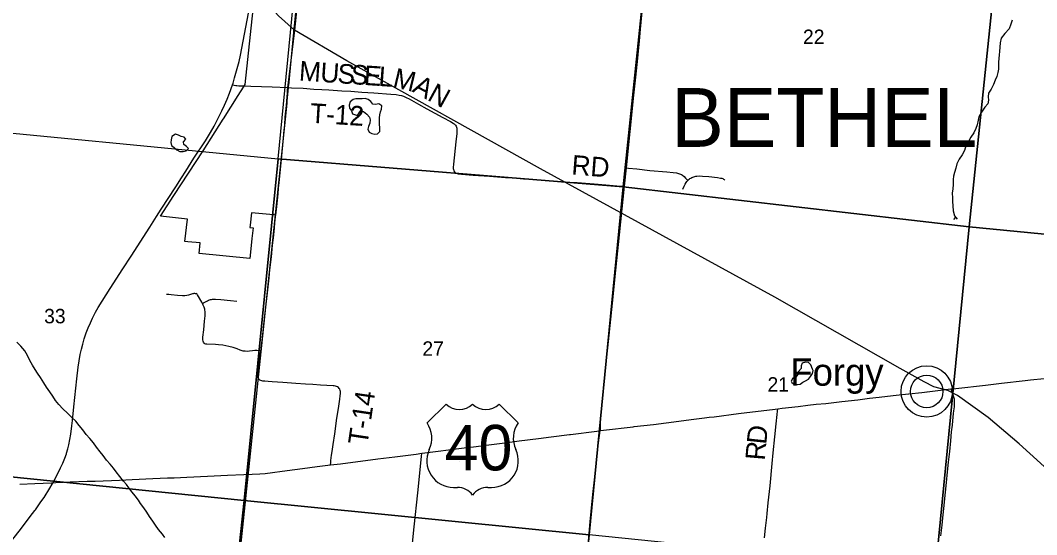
# Model space of a CAD drawing. Extents: x 0 to 1134, y 0 to 440.
# Drawn here: x 834.996 to 837.941, y 361.864 to 363.355 of the extents above; entities that cross this region are included whole.
import ezdxf

# ---------------------------------------------------------------- set-up
doc = ezdxf.new("R2010")
doc.units = 0
for name, color, linetype in [('GM_X_Corporation', 7, 'Continuous'), ('GM_X_County_Road', 7, 'Continuous'), ('GM_X_Minor_Lake', 7, 'Continuous'), ('GM_X_Minor_River', 7, 'Continuous'), ('GM_X_Rail_Line', 7, 'Continuous'), ('GM_X_Section', 7, 'Continuous'), ('GM_X_Section_Text', 7, 'Continuous'), ('GM_X_State_Route', 7, 'Continuous'), ('GM_X_Township_Road', 7, 'Continuous'), ('GM_X_Township_Road_Text', 7, 'Continuous'), ('GM_X_Township_Text', 7, 'Continuous'), ('GM_X_Unincorporated', 7, 'Continuous'), ('GM_X_Unincorporated_Location', 7, 'Continuous'), ('GM_X_Unincorporated_Text', 7, 'Continuous'), ('GM_X_US_Location', 7, 'Continuous'), ('GM_X_US_Route', 7, 'Continuous'), ('GM_X_US_Shield', 7, 'Continuous')]:
    doc.layers.add(name, color=color, linetype=linetype)

msp = doc.modelspace()

# ---------------------------------------------------------------- linework, layer by layer
at = {"layer": 'GM_X_Corporation'}
msp.add_lwpolyline([(835.8016, 363.4651), (835.7894, 363.339), (835.7879, 363.324), (835.7875, 363.3198), (835.7727, 363.166), (835.7725, 363.1642), (835.7721, 363.1604), (835.757, 363.0033), (835.752, 362.9517), (835.7472, 362.9029), (835.7453, 362.8851), (835.7435, 362.868), (835.7418, 362.8517), (835.738, 362.8153), (835.7354, 362.7902), (835.7316, 362.7906), (835.7297, 362.7908), (835.6656, 362.7972), (835.6618, 362.7605), (835.6611, 362.7539), (835.6705, 362.753), (835.6673, 362.7227), (835.6642, 362.6925), (835.6612, 362.6642), (835.5139, 362.679), (835.5171, 362.7094), (835.481, 362.713), (835.4729, 362.7138), (835.4804, 362.778), (835.4021, 362.7871), (835.4407, 362.8466), (835.5259, 362.9766), (835.5839, 363.0685), (835.5844, 363.0692), (835.6273, 363.1372), (835.6426, 363.1614), (835.6477, 363.1688), (835.6704, 363.3856)], dxfattribs=at)
at = {"layer": 'GM_X_County_Road'}
msp.add_lwpolyline([(836.6141, 361.5494), (836.6237, 361.6544), (836.6361, 361.7844), (836.6411, 361.8343), (836.6442, 361.8676), (836.647, 361.9007), (836.6519, 361.9516), (836.6559, 361.9887), (836.6599, 362.0226), (836.6643, 362.0636), (836.6657, 362.0765), (836.6671, 362.091), (836.668, 362.0985), (836.669, 362.106), (836.6726, 362.138), (836.675, 362.1585), (836.6758, 362.1655)], dxfattribs=at)
at = {"layer": 'GM_X_Minor_Lake'}
for points in [[(836.03, 363.1113), (836.0266, 363.1104), (836.0179, 363.1113), (836.0115, 363.1197), (836.0036, 363.1248), (835.9957, 363.1279), (835.9866, 363.1269), (835.9775, 363.1274), (835.9684, 363.1271), (835.9601, 363.1257), (835.952, 363.1186), (835.9492, 363.1088), (835.9502, 363.1004), (835.9554, 363.092), (835.9588, 363.0839), (835.9727, 363.0788)], [(835.9727, 363.0788), (835.9774, 363.0867), (835.9824, 363.0931), (835.9907, 363.09), (836.0004, 363.0823), (836.0075, 363.0738), (836.0093, 363.0658), (836.0088, 363.0563), (836.0053, 363.0473), (836.0033, 363.0389), (836.0066, 363.0309), (836.0149, 363.0266), (836.0232, 363.025), (836.0312, 363.0261), (836.0374, 363.0328), (836.0375, 363.0434), (836.0365, 363.0533), (836.037, 363.0624), (836.0371, 363.0719), (836.038, 363.0807), (836.04, 363.089), (836.0424, 363.0973), (836.0436, 363.1068), (836.035, 363.1126), (836.03, 363.1113)], [(835.4457, 363.0248), (835.4354, 363.0177), (835.4334, 363.0082), (835.4325, 363.0003), (835.4343, 362.9923), (835.4422, 362.9861), (835.4493, 362.9792), (835.458, 362.9749), (835.4638, 362.9748)], [(835.4638, 362.9748), (835.4675, 362.9748), (835.4762, 362.9762), (835.4831, 362.9833), (835.4779, 362.9891), (835.4696, 362.9949), (835.4689, 363.0028), (835.4755, 363.01), (835.471, 363.0165), (835.4623, 363.0177), (835.4548, 363.0216), (835.4457, 363.0248)], [(837.292, 362.3437), (837.287, 362.3558), (837.2802, 362.3628), (837.2711, 362.364), (837.262, 362.3607), (837.2592, 362.3531), (837.2584, 362.3452), (837.2514, 362.3365), (837.2487, 362.3278), (837.2429, 362.3203), (837.2341, 362.3173), (837.2302, 362.3087)], [(837.2302, 362.3087), (837.2313, 362.3045), (837.2396, 362.2987), (837.2479, 362.299), (837.2563, 362.3), (837.264, 362.3056), (837.2716, 362.3101), (837.28, 362.3149), (837.2854, 362.3228), (837.292, 362.3315), (837.2936, 362.3398), (837.292, 362.3437)]]:
    msp.add_lwpolyline(points, dxfattribs=at)
at = {"layer": 'GM_X_Minor_River'}
for points in [[(837.8697, 363.3556), (837.8665, 363.3439), (837.8617, 363.3299), (837.8494, 363.3163), (837.8386, 363.3031), (837.8354, 363.2899), (837.8349, 363.2773), (837.8336, 363.2648), (837.8323, 363.2546), (837.8314, 363.2436), (837.8309, 363.2337), (837.8304, 363.2227), (837.8303, 363.2132), (837.8286, 363.2033), (837.8258, 363.1923), (837.8207, 363.181), (837.8156, 363.1685), (837.8094, 363.1549), (837.8016, 363.1432), (837.8011, 363.133), (837.8018, 363.1231), (837.7994, 363.1125), (837.7913, 363.1027), (837.7812, 363.0888), (837.7731, 363.0752), (837.7714, 363.0653), (837.769, 363.052), (837.7646, 363.0407), (837.7588, 363.0282), (837.7507, 363.0158), (837.744, 363.0033), (837.7363, 362.9913), (837.7316, 362.9776), (837.7253, 362.9652), (837.7168, 362.9524), (837.7098, 362.9384), (837.7066, 362.9263), (837.7034, 362.9138), (837.7002, 362.9032), (837.699, 362.8937), (837.6992, 362.8793), (837.6979, 362.8664), (837.6966, 362.8535), (837.6972, 362.8402), (837.697, 362.8299), (837.698, 362.8166), (837.6994, 362.8022), (837.703, 362.7884), (837.7105, 362.7781)], [(837.7064, 362.7837), (837.7006, 362.7771)], [(835.3543, 361.9415), (835.3439, 361.9542), (835.3383, 361.9638), (835.3286, 361.976), (835.3196, 361.9868), (835.3103, 361.9998), (835.3036, 362.0094), (835.2954, 362.0194), (835.2846, 362.0328), (835.2741, 362.0458), (835.2659, 362.0562), (835.2562, 362.0681), (835.2461, 362.0803), (835.236, 362.093), (835.2271, 362.1041), (835.217, 362.1172), (835.2084, 362.1302), (835.1976, 362.1425), (835.1871, 362.1547), (835.1771, 362.1682), (835.1666, 362.1801), (835.1565, 362.1927), (835.1457, 362.2039), (835.1322, 362.2162), (835.119, 362.2289), (835.1071, 362.2408), (835.0977, 362.2531), (835.0899, 362.2649), (835.0814, 362.2776), (835.0717, 362.2914), (835.0639, 362.3044), (835.0542, 362.3193), (835.0453, 362.3323), (835.0393, 362.3423), (835.0311, 362.3549), (835.0233, 362.3687), (835.0171, 362.3832), (835.0089, 362.3966), (834.9977, 362.41), (834.9857, 362.4216)], [(835.4147, 361.8557), (835.408, 361.8657), (835.3968, 361.8787), (835.3875, 361.891), (835.3796, 361.9033), (835.3707, 361.9167), (835.3625, 361.9289), (835.3543, 361.9415)]]:
    msp.add_lwpolyline(points, dxfattribs=at)
at = {"layer": 'GM_X_Rail_Line'}
for points in [[(835.9033, 364.3113), (835.8588, 363.7812), (835.8238, 363.6521), (835.8164, 363.5766), (835.7904, 363.3266)], [(834.7978, 364.0893), (834.8252, 364.085), (834.8722, 364.0678), (834.9692, 364.0176), (835.273, 363.8337), (835.3911, 363.7496), (835.4636, 363.6788), (835.5217, 363.6172), (835.6034, 363.5173), (835.6858, 363.4329), (835.7443, 363.3682), (835.7904, 363.3266)], [(835.7904, 363.3266), (835.7699, 363.1589), (835.7681, 363.1149), (835.6314, 361.8021), (835.6314, 361.7761), (835.8042, 361.0563), (835.8509, 360.9009), (835.8827, 360.797), (835.9376, 360.719), (835.9557, 360.6699), (835.9442, 360.5995), (835.9366, 360.5495), (835.9422, 360.4709), (835.947, 360.3932), (836.1571, 359.9453), (836.1839, 359.9102), (836.207, 359.8971), (836.2484, 359.8987)], [(838.4388, 361.6154), (838.1628, 361.8666), (837.9937, 362.033), (837.8906, 362.127), (837.8006, 362.2035), (837.7119, 362.2673), (837.6839, 362.2816), (837.6427, 362.2925), (837.6147, 362.3067), (837.5459, 362.3458), (837.1821, 362.5527), (836.5032, 362.924), (835.9418, 363.2374), (835.7904, 363.3266)]]:
    msp.add_lwpolyline(points, dxfattribs=at)
at = {"layer": 'GM_X_Section'}
for points in [[(835.8418, 363.9641), (836.8475, 363.8721), (836.7427, 362.8719), (835.7429, 362.9536)], [(836.8475, 363.8721), (837.8523, 363.7821), (837.7459, 362.7561), (836.7427, 362.8719)], [(837.8523, 363.7821), (838.8532, 363.692), (838.749, 362.6588), (837.7459, 362.7561)], [(834.7031, 363.0477), (834.7036, 363.0541), (835.7429, 362.9536), (835.6443, 361.9631), (834.6149, 362.0674)], [(835.7429, 362.9536), (836.7427, 362.8719), (836.6442, 361.8636), (835.6443, 361.9631)], [(836.7427, 362.8719), (837.7459, 362.7561), (837.6483, 361.7613), (836.6442, 361.8636)], [(837.7459, 362.7561), (838.749, 362.6588), (838.6563, 361.665), (837.6483, 361.7613)], [(834.6149, 362.0674), (835.6443, 361.9631), (835.5363, 360.9569), (834.5219, 361.0472), (834.6142, 362.0601)], [(835.6443, 361.9631), (836.6442, 361.8636), (836.5471, 360.8508), (835.5363, 360.9569)]]:
    msp.add_lwpolyline(points, close=True, dxfattribs=at)
at = {"layer": 'GM_X_State_Route'}
msp.add_line((835.1468, 362.1953), (835.1511, 362.2349), dxfattribs=at)
for points in [[(835.1511, 362.2349), (835.1599, 362.3153), (835.1638, 362.3492), (835.1664, 362.3677), (835.1697, 362.3861), (835.1729, 362.4013), (835.1768, 362.4164), (835.1812, 362.4313), (835.1871, 362.449), (835.1927, 362.4635), (835.1989, 362.4778), (835.2054, 362.4919), (835.2139, 362.5085), (835.2215, 362.5221), (835.2328, 362.5408), (835.2562, 362.5774), (835.2933, 362.6348), (835.3168, 362.6714), (835.3709, 362.7548), (835.391, 362.7862), (835.4045, 362.8074), (835.4463, 362.8725), (835.463, 362.8983), (835.4752, 362.9172), (835.4992, 362.9548), (835.5323, 363.0054), (835.5468, 363.0293), (835.5576, 363.0482), (835.5678, 363.0673), (835.5802, 363.0923), (835.588, 363.1092), (835.5952, 363.1264), (835.6018, 363.1438), (835.6104, 363.1677), (835.6123, 363.173), (835.6169, 363.1878), (835.6244, 363.2147), (835.6298, 363.2357), (835.6338, 363.2539), (835.6569, 363.3751)], [(836.7966, 363.3791), (836.7921, 363.3292), (836.7888, 363.2941), (836.7861, 363.2663), (836.7842, 363.2451), (836.7787, 363.1904), (836.7733, 363.1379), (836.7515, 362.9267), (836.7461, 362.8741), (836.7316, 362.7334), (836.7207, 362.6306), (836.7135, 362.5628), (836.706, 362.4886), (836.6991, 362.4236), (836.6854, 362.2878), (836.6806, 362.2352), (836.6777, 362.2043), (836.6763, 362.1886), (836.676, 362.1788), (836.6758, 362.1655)], [(835.1293, 362.0985), (835.13, 362.1004), (835.1335, 362.1123), (835.1365, 362.1243), (835.1395, 362.1395), (835.142, 362.1548), (835.1451, 362.1794), (835.1468, 362.1953)], [(835.091, 362.0146), (835.1128, 362.0573), (835.1191, 362.0714), (835.1248, 362.0858), (835.1293, 362.0985)], [(835.0376, 361.9338), (835.0395, 361.9363), (835.0554, 361.9592), (835.0648, 361.9715), (835.0811, 361.999), (835.0882, 362.0102), (835.091, 362.0146)], [(834.6658, 361.4068), (834.6712, 361.4216), (834.6772, 361.4359), (834.6838, 361.4499), (834.6925, 361.4663), (834.7002, 361.4798), (834.7101, 361.4956), (834.7238, 361.5162), (834.7399, 361.5391), (834.7939, 361.6151), (834.8082, 361.6353), (834.8268, 361.6603), (834.8476, 361.6874), (834.8666, 361.7119), (834.9216, 361.7833), (834.9483, 361.8176), (834.996, 361.8789), (835.0242, 361.9161), (835.0376, 361.9338)]]:
    msp.add_lwpolyline(points, dxfattribs=at)
at = {"layer": 'GM_X_Township_Road'}
for points in [[(835.6104, 363.1677), (835.6202, 363.1661), (835.6234, 363.1656), (835.6296, 363.1651), (835.6451, 363.1645), (835.6471, 363.1645)], [(835.6471, 363.1645), (835.6637, 363.164), (835.7258, 363.1618), (835.7708, 363.1599)], [(835.7364, 362.7945), (835.7385, 362.8141), (835.7425, 362.8543), (835.7452, 362.8789), (835.7471, 362.8975), (835.7493, 362.9191), (835.753, 362.9561), (835.7547, 362.9747), (835.7573, 363.0025), (835.7605, 363.0365), (835.762, 363.052), (835.7639, 363.0736), (835.7671, 363.1076), (835.7694, 363.133), (835.7702, 363.1445), (835.7706, 363.1541), (835.7708, 363.1599)], [(835.7708, 363.1599), (835.7816, 363.1594), (835.8157, 363.1577), (835.8467, 363.1556), (835.8695, 363.1544), (835.8901, 363.153), (835.9272, 363.1508), (835.9535, 363.149), (835.986, 363.1469), (836.02, 363.1442), (836.0696, 363.1407), (836.085, 363.1393), (836.0942, 363.1381), (836.1002, 363.1368), (836.106, 363.135), (836.1145, 363.1314), (836.1227, 363.1271), (836.1497, 363.1117), (836.1741, 363.0981), (836.2206, 363.0731), (836.2423, 363.061), (836.2503, 363.0563), (836.2527, 363.0546), (836.255, 363.0526), (836.2569, 363.0504), (836.2585, 363.0479), (836.2598, 363.0452), (836.2606, 363.0424), (836.261, 363.0394), (836.261, 363.0333), (836.2607, 363.0271), (836.258, 363.0025), (836.2511, 362.9376), (836.2504, 362.9283), (836.2505, 362.9251), (836.251, 362.9219), (836.2521, 362.9188), (836.2539, 362.9159), (836.2563, 362.9137), (836.2591, 362.912), (836.2621, 362.9108), (836.2652, 362.9099), (836.2683, 362.9093), (836.2745, 362.9087), (836.3086, 362.9063), (836.3551, 362.9031), (836.4015, 362.8995), (836.4262, 362.8977), (836.4541, 362.8957), (836.4696, 362.8946), (836.5098, 362.8916), (836.5407, 362.8891), (836.5841, 362.8859), (836.6099, 362.8842), (836.6584, 362.8803), (836.6929, 362.8776), (836.7243, 362.8753), (836.7394, 362.8744), (836.7461, 362.8741)], [(836.7515, 362.9267), (836.758, 362.9261), (836.7828, 362.9238), (836.8199, 362.9198), (836.8695, 362.9155), (836.888, 362.9135), (836.8973, 362.9125), (836.9034, 362.9112), (836.9064, 362.9102), (836.9092, 362.909), (836.912, 362.9075), (836.9145, 362.9058), (836.9193, 362.9018), (836.9238, 362.8975), (836.9259, 362.8952), (836.9301, 362.8906)], [(836.9162, 362.865), (836.9195, 362.8739), (836.9221, 362.8795), (836.9254, 362.8849), (836.9272, 362.8874), (836.9293, 362.8898), (836.9301, 362.8906)], [(836.9301, 362.8906), (836.9315, 362.8919), (836.9339, 362.8939), (836.9365, 362.8958), (836.9391, 362.8974), (836.9419, 362.8989), (836.9447, 362.9002), (836.9477, 362.9013), (836.9507, 362.9023), (836.9537, 362.9029), (836.9568, 362.9034), (836.963, 362.9037), (836.9724, 362.9034), (836.9911, 362.9018), (837.016, 362.8989), (837.0253, 362.8976), (837.0284, 362.897), (837.0313, 362.8959), (837.0338, 362.8946), (837.0358, 362.8931), (837.0376, 362.8915)], [(835.6926, 362.3962), (835.6945, 362.4106), (835.699, 362.4445), (835.702, 362.4723), (835.7069, 362.5155), (835.7123, 362.5649), (835.7171, 362.6082), (835.7194, 362.6312), (835.7234, 362.669), (835.7268, 362.703), (835.7292, 362.7246), (835.7321, 362.7524), (835.7337, 362.7678), (835.7362, 362.7925), (835.7364, 362.7945)], [(835.4191, 362.561), (835.4266, 362.5608), (835.433, 362.5603), (835.4512, 362.5585), (835.4664, 362.5571), (835.4725, 362.5571), (835.4785, 362.5579), (835.4845, 362.5592), (835.4962, 362.5628), (835.4979, 362.5633), (835.4994, 362.5636), (835.5008, 362.5636), (835.5026, 362.5634), (835.5059, 362.5626)], [(835.5235, 362.534), (835.5218, 362.5374), (835.5093, 362.5591), (835.5084, 362.5606), (835.5073, 362.5617), (835.5059, 362.5626)], [(835.5235, 362.534), (835.5272, 362.5361), (835.538, 362.542), (835.5409, 362.5433), (835.5467, 362.5452), (835.5497, 362.546), (835.5527, 362.5465), (835.5558, 362.5467), (835.562, 362.5466), (835.5774, 362.5453), (835.605, 362.5424), (835.6234, 362.5406)], [(835.6926, 362.3962), (835.6876, 362.3968), (835.6814, 362.3975), (835.6753, 362.3974), (835.6692, 362.3968), (835.66, 362.3956), (835.6539, 362.3952), (835.6477, 362.3953), (835.6446, 362.3956), (835.6416, 362.3961), (835.6386, 362.3968), (835.6328, 362.3988), (835.6242, 362.4021), (835.6125, 362.406), (835.6006, 362.4094), (835.5916, 362.4114), (835.5825, 362.4129), (835.5703, 362.4144), (835.5611, 362.4151), (835.5365, 362.4158), (835.5335, 362.4162), (835.5309, 362.4169), (835.5284, 362.4185), (835.5265, 362.4218), (835.5256, 362.425), (835.5251, 362.4284), (835.525, 362.4316), (835.5253, 362.4359), (835.5273, 362.458), (835.5301, 362.4829), (835.5315, 362.4985), (835.5317, 362.5048), (835.5314, 362.5111), (835.5309, 362.5142), (835.5303, 362.5172), (835.5284, 362.5232), (835.526, 362.529), (835.5235, 362.534)], [(835.8948, 362.0659), (835.8954, 362.0728), (835.896, 362.079), (835.8979, 362.0943), (835.8993, 362.1052), (835.9023, 362.1251), (835.907, 362.1558), (835.9135, 362.2019), (835.9176, 362.2295), (835.922, 362.2571), (835.9233, 362.2664), (835.9239, 362.2726), (835.9239, 362.2758), (835.9235, 362.279), (835.9228, 362.2822), (835.9217, 362.2852), (835.92, 362.288), (835.9178, 362.2903), (835.9151, 362.2922), (835.9122, 362.2936), (835.9091, 362.2945), (835.9059, 362.2951), (835.9028, 362.2954), (835.8841, 362.2965), (835.8655, 362.2976), (835.8439, 362.299), (835.8222, 362.3005), (835.7943, 362.3024), (835.7571, 362.3051), (835.7261, 362.3071), (835.7137, 362.3079), (835.7045, 362.3085), (835.6984, 362.3092), (835.6954, 362.3098), (835.6926, 362.3108), (835.69, 362.3122), (835.6878, 362.314), (835.686, 362.3162), (835.6847, 362.3188), (835.6839, 362.3217), (835.6836, 362.3246), (835.6839, 362.3307), (835.6851, 362.3399), (835.6874, 362.3583), (835.6926, 362.3962)], [(837.6639, 361.8603), (837.6672, 361.8912), (837.6692, 361.9129), (837.673, 361.9486), (837.6751, 361.9686), (837.6769, 361.9871), (837.68, 362.0149), (837.6831, 362.0459), (837.6861, 362.0737), (837.6893, 362.1046), (837.6924, 362.1355), (837.6948, 362.1615), (837.6969, 362.1814), (837.6982, 362.1941), (837.7003, 362.2153), (837.7013, 362.223), (837.7027, 362.2344), (837.7032, 362.2406), (837.7035, 362.2468), (837.7035, 362.25), (837.7032, 362.2532), (837.7028, 362.2563), (837.702, 362.2594), (837.7001, 362.2654), (837.6959, 362.277), (837.6939, 362.283), (837.6928, 362.2863)], [(837.1528, 361.8546), (837.1558, 361.8823), (837.159, 361.9132), (837.1602, 361.9255), (837.1635, 361.9563), (837.1686, 362.0057), (837.1749, 362.0705), (837.1777, 362.1014), (837.1825, 362.1477), (837.186, 362.1847), (837.1891, 362.2125), (837.19, 362.2218), (837.1907, 362.2287)], [(836.1095, 361.6001), (836.1158, 361.6683), (836.1191, 361.7033), (836.1219, 361.733), (836.1255, 361.7723), (836.1374, 361.8865), (836.1478, 361.9852), (836.1584, 362.0902), (836.1594, 362.0997)]]:
    msp.add_lwpolyline(points, dxfattribs=at)
at = {"layer": 'GM_X_Unincorporated'}
for radius in [0.0744, 0.0472]:
    msp.add_circle((837.6225, 362.279), radius, dxfattribs=at)
at = {"layer": 'GM_X_Unincorporated_Location'}
msp.add_line((837.6225, 362.279), (837.6225, 362.279), dxfattribs=at)
at = {"layer": 'GM_X_US_Route'}
for points in [[(837.6928, 362.2863), (837.7067, 362.288), (837.7932, 362.2974), (837.8395, 362.3028), (837.9075, 362.3105), (837.9229, 362.3123), (837.963, 362.317)], [(837.2497, 362.2357), (837.2777, 362.239), (837.3024, 362.2418), (837.3302, 362.2445), (837.3765, 362.2501), (837.4228, 362.2551), (837.4568, 362.2593), (837.4845, 362.2623), (837.5093, 362.265), (837.5339, 362.2678), (837.57, 362.272)], [(837.57, 362.272), (837.571, 362.2721), (837.608, 362.2763), (837.6389, 362.28), (837.6928, 362.2863)], [(837.1907, 362.2287), (837.2036, 362.2302), (837.2497, 362.2357)], [(836.7749, 362.1771), (836.8306, 362.1837), (836.8676, 362.1885), (836.9477, 362.1986), (836.9785, 362.2025), (836.9924, 362.2042)], [(836.9924, 362.2042), (837.0063, 362.2059), (837.0772, 362.2147), (837.1173, 362.2197), (837.1758, 362.2269), (837.1907, 362.2287)], [(836.6758, 362.1655), (836.6855, 362.1667), (836.7719, 362.1767), (836.7749, 362.1771)], [(836.1594, 362.0997), (836.1677, 362.1007), (836.1986, 362.1047), (836.2448, 362.1104), (836.2664, 362.1132), (836.2818, 362.1153), (836.3094, 362.1189), (836.331, 362.1216), (836.3618, 362.1254), (836.4081, 362.1314), (836.442, 362.1356), (836.4975, 362.1426), (836.5345, 362.1471), (836.587, 362.1538)], [(836.587, 362.1538), (836.59, 362.1541), (836.667, 362.1643), (836.6758, 362.1655)], [(835.4226, 362.0283), (835.4416, 362.0291), (835.4787, 362.0306), (835.538, 362.0334), (835.5968, 362.0362), (835.6434, 362.0379), (835.6682, 362.039), (835.69, 362.0401), (835.7057, 362.0415), (835.7269, 362.0442), (835.7548, 362.0476), (835.7917, 362.0525), (835.8133, 362.0553), (835.8564, 362.0612), (835.8872, 362.0649), (835.8948, 362.0659), (835.9242, 362.0697), (836.0321, 362.0836), (836.0813, 362.0898), (836.1122, 362.0937), (836.1431, 362.0977), (836.1594, 362.0997)], [(835.2128, 362.0194), (835.2832, 362.022), (835.3205, 362.0238), (835.3795, 362.0265), (835.4226, 362.0283)], [(834.9949, 362.0103), (835.0381, 362.0121), (835.0864, 362.0144), (835.091, 362.0146)], [(835.091, 362.0146), (835.0992, 362.0151), (835.1404, 362.0167), (835.1901, 362.0187), (835.1951, 362.0188)], [(835.1951, 362.0188), (835.2118, 362.0194), (835.2128, 362.0194)]]:
    msp.add_lwpolyline(points, dxfattribs=at)
at = {"layer": 'GM_X_US_Shield'}
for p, q in [((836.2296, 362.2425), (836.1747, 362.1876)), ((836.4384, 362.1876), (836.3835, 362.2425)), ((836.2516, 362.0008), (836.2626, 362.0008)), ((836.3505, 362.0008), (836.3615, 362.0008))]:
    msp.add_line(p, q, dxfattribs=at)
for centre, radius, start, end in [((836.2681, 362.2817), 0.0549, 225.573, 314.427), ((836.345, 362.2817), 0.0549, 225.573, 314.427), ((836.1117, 362.1435), 0.0769, 334.5471, 35.0009), ((836.5014, 362.1435), 0.0769, 144.9991, 205.4529), ((836.2508, 362.0777), 0.0769, 154.8319, 270.6383), ((836.3623, 362.0777), 0.0769, 269.3617, 25.1681), ((836.2626, 361.9459), 0.0549, 36.8699, 90), ((836.3505, 361.9459), 0.0549, 90, 143.1301)]:
    msp.add_arc(centre, radius, start, end, dxfattribs=at)

# ---------------------------------------------------------------- texts
at = {"layer": 'GM_X_Section_Text'}
for s, p in [('22', (837.264, 363.286)), ('33', (835.0649, 362.4765)), ('27', (836.1611, 362.3824)), ('21', (837.1611, 362.2785))]:
    msp.add_text(s, height=0.04186, rotation=0, dxfattribs=at).set_placement(p)
at = {"layer": 'GM_X_Township_Road_Text'}
for s, height, rotation, p in [('M', 0.0568, 356.0627, (835.8023, 363.1805)), ('U', 0.0568, 356.0627, (835.8639, 363.1763)), ('S', 0.0568, 356.0627, (835.9137, 363.1728)), ('S', 0.0568, 356.0627, (835.952, 363.1702)), ('E', 0.0568, 356.0628, (835.9902, 363.1676)), ('L', 0.0568, 355.9553, (836.0326, 363.1647)), ('M', 0.0568, 346.5168, (836.0726, 363.162)), ('A', 0.0568, 331.3924, (836.1288, 363.1491)), ('N', 0.0568, 331.1683, (836.1727, 363.1252)), ('T-12', 0.05682, 356.5098, (835.8343, 363.058)), ('RD', 0.05682, 355.5609, (836.5918, 362.9079)), ('T-14', 0.05682, 81.5314, (836.0016, 362.1217)), ('D', 0.0568, 84.0882, (837.1573, 362.1239)), ('R', 0.0568, 85.1506, (837.1534, 362.0777))]:
    msp.add_text(s, height=height, rotation=rotation, dxfattribs=at).set_placement(p)
at = {"layer": 'GM_X_Township_Text'}
msp.add_text('BETHEL', height=0.17045, rotation=0, dxfattribs=at).set_placement((836.8825, 362.988))
at = {"layer": 'GM_X_Unincorporated_Text'}
msp.add_text('Forgy', height=0.07898, rotation=0, dxfattribs=at).set_placement((837.2274, 362.2956))
at = {"layer": 'GM_X_US_Location'}
for s in ['0', '/']:
    msp.add_text(s, height=0.000189, dxfattribs=at).set_placement((836.3065, 362.1151))
msp.add_text('40', height=0.000189, rotation=0, dxfattribs=at).set_placement((836.2674, 362.0759))
at = {"layer": 'GM_X_US_Shield'}
msp.add_text('40', height=0.13184, dxfattribs=at).set_placement((836.2256, 362.0502))

doc.saveas('drawing.dxf')
